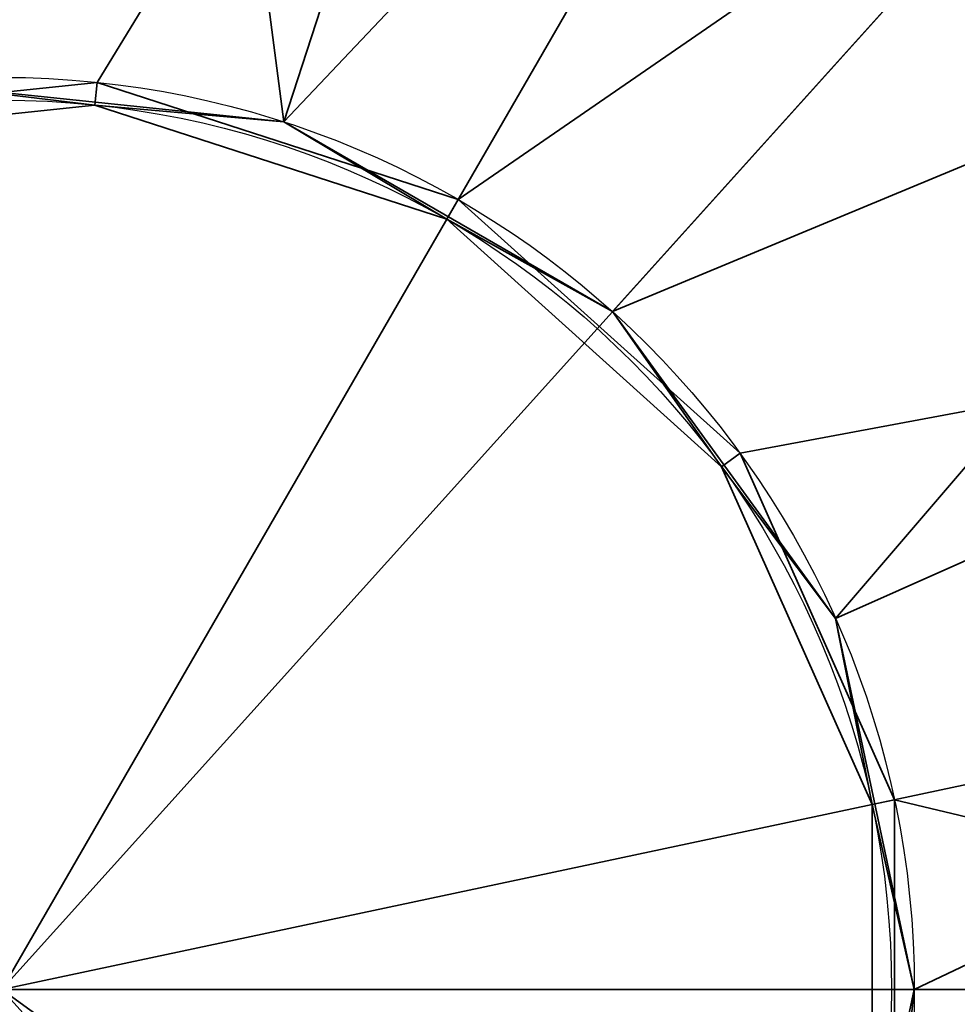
# Model space of a CAD drawing. Header units: millimetres. Extents: x -490 to 6690, y -115 to 152.
# Tile 723 of 1056: x 3435.33 to 3439.44, y -35.88 to -31.56. Entities that reach past the tile are written whole.
import ezdxf

# ---------------------------------------------------------------- set-up
doc = ezdxf.new("R2010")
doc.units = ezdxf.units.MM
doc.layers.add('151', color=253, linetype='Continuous')

# ---------------------------------------------------------------- blocks, each defined once
blk = doc.blocks.new('UG_SURFACE_018')
at = {"layer": '151', "color": 252, "linetype": 'Continuous', "lineweight": 35}
for points in [[(3434.8319, -31.8383, 1536), (3436.486, -32.0121, 1536), (3437.336, -29.3967, 1536), (3434.5443, -29.1034, 1536)], [(3434.5443, -29.1034, 1487.5), (3437.336, -29.3967, 1487.5), (3436.486, -32.0121, 1487.5), (3434.8319, -31.8383, 1487.5)], [(3436.486, -32.0121, 1536), (3437.9265, -32.8438, 1536), (3439.7666, -30.8001, 1536), (3437.336, -29.3967, 1536)], [(3437.336, -29.3967, 1487.5), (3439.7666, -30.8001, 1487.5), (3437.9265, -32.8438, 1487.5), (3436.486, -32.0121, 1487.5)], [(3441.4165, -33.0709, 1536), (3439.7666, -30.8001, 1536), (3437.9265, -32.8438, 1536), (3438.9043, -34.1894, 1536)], [(3438.9043, -34.1894, 1487.5), (3437.9265, -32.8438, 1487.5), (3439.7666, -30.8001, 1487.5), (3441.4165, -33.0709, 1487.5)], [(3434.8319, -31.8383, 1536), (3434.8319, -31.8383, 1487.5), (3436.486, -32.0121, 1487.5), (3436.486, -32.0121, 1536)], [(3436.486, -32.0121, 1536), (3436.486, -32.0121, 1487.5), (3437.9265, -32.8438, 1487.5), (3437.9265, -32.8438, 1536)], [(3437.9265, -32.8438, 1536), (3437.9265, -32.8438, 1487.5), (3438.9043, -34.1894, 1487.5), (3438.9043, -34.1894, 1536)], [(3438.9043, -34.1894, 1536), (3439.25, -35.8164, 1536), (3441.9999, -35.8164, 1536), (3441.4165, -33.0709, 1536)], [(3441.4165, -33.0709, 1487.5), (3441.9999, -35.8164, 1487.5), (3439.25, -35.8164, 1487.5), (3438.9043, -34.1894, 1487.5)], [(3438.9043, -34.1894, 1536), (3438.9043, -34.1894, 1487.5), (3439.25, -35.8164, 1487.5), (3439.25, -35.8164, 1536)], [(3441.4165, -38.5618, 1536), (3441.9999, -35.8164, 1536), (3439.25, -35.8164, 1536), (3438.9043, -37.4433, 1536)], [(3439.25, -35.8164, 1536), (3439.25, -35.8164, 1487.5), (3438.9043, -37.4433, 1487.5), (3438.9043, -37.4433, 1536)], [(3438.9043, -37.4433, 1487.5), (3439.25, -35.8164, 1487.5), (3441.9999, -35.8164, 1487.5), (3441.4165, -38.5618, 1487.5)]]:
    blk.add_3dface(points, dxfattribs=at)
blk = doc.blocks.new('UG_SURFACE_019')
at = {"layer": '151', "color": 252, "linetype": 'Continuous', "lineweight": 35}
for points in [[(3434.8319, -31.8383, 1786), (3436.486, -32.0121, 1786), (3437.336, -29.3967, 1786), (3434.5443, -29.1034, 1786)], [(3434.5443, -29.1034, 1737.5), (3437.336, -29.3967, 1737.5), (3436.486, -32.0121, 1737.5), (3434.8319, -31.8383, 1737.5)], [(3436.486, -32.0121, 1786), (3437.9265, -32.8438, 1786), (3439.7666, -30.8001, 1786), (3437.336, -29.3967, 1786)], [(3437.336, -29.3967, 1737.5), (3439.7666, -30.8001, 1737.5), (3437.9265, -32.8438, 1737.5), (3436.486, -32.0121, 1737.5)], [(3441.4165, -33.0709, 1786), (3439.7666, -30.8001, 1786), (3437.9265, -32.8438, 1786), (3438.9043, -34.1894, 1786)], [(3438.9043, -34.1894, 1737.5), (3437.9265, -32.8438, 1737.5), (3439.7666, -30.8001, 1737.5), (3441.4165, -33.0709, 1737.5)], [(3434.8319, -31.8383, 1786), (3434.8319, -31.8383, 1737.5), (3436.486, -32.0121, 1737.5), (3436.486, -32.0121, 1786)], [(3436.486, -32.0121, 1786), (3436.486, -32.0121, 1737.5), (3437.9265, -32.8438, 1737.5), (3437.9265, -32.8438, 1786)], [(3437.9265, -32.8438, 1786), (3437.9265, -32.8438, 1737.5), (3438.9043, -34.1894, 1737.5), (3438.9043, -34.1894, 1786)], [(3438.9043, -34.1894, 1786), (3439.25, -35.8164, 1786), (3441.9999, -35.8164, 1786), (3441.4165, -33.0709, 1786)], [(3441.4165, -33.0709, 1737.5), (3441.9999, -35.8164, 1737.5), (3439.25, -35.8164, 1737.5), (3438.9043, -34.1894, 1737.5)], [(3438.9043, -34.1894, 1786), (3438.9043, -34.1894, 1737.5), (3439.25, -35.8164, 1737.5), (3439.25, -35.8164, 1786)], [(3441.4165, -38.5618, 1786), (3441.9999, -35.8164, 1786), (3439.25, -35.8164, 1786), (3438.9043, -37.4433, 1786)], [(3439.25, -35.8164, 1786), (3439.25, -35.8164, 1737.5), (3438.9043, -37.4433, 1737.5), (3438.9043, -37.4433, 1786)], [(3438.9043, -37.4433, 1737.5), (3439.25, -35.8164, 1737.5), (3441.9999, -35.8164, 1737.5), (3441.4165, -38.5618, 1737.5)]]:
    blk.add_3dface(points, dxfattribs=at)
blk = doc.blocks.new('UG_SURFACE_020')
at = {"layer": '151', "color": 252, "linetype": 'Continuous', "lineweight": 35}
for points in [[(3432.9634, -28.7786, 1786), (3436.0235, -28.4569, 1786), (3436.486, -32.0121, 1786), (3434.8319, -31.8383, 1786)], [(3432.9634, -28.7786, 1711.5), (3436.0235, -28.4569, 1711.5), (3438.9501, -29.4078, 1711.5), (3435.25, -35.8164, 1711.5)], [(3437.5367, -28.7786, 1737.5), (3434.4764, -28.4569, 1737.5), (3434.0138, -32.0121, 1737.5), (3435.6682, -31.8383, 1737.5)], [(3440.2015, -30.3171, 1812), (3437.5367, -28.7786, 1812), (3434.4764, -28.4569, 1812), (3435.25, -35.8164, 1812)], [(3436.486, -32.0121, 1786), (3436.0235, -28.4569, 1786), (3438.9501, -29.4078, 1786)], [(3440.2015, -30.3171, 1737.5), (3437.5367, -28.7786, 1737.5), (3435.6682, -31.8383, 1737.5), (3437.2499, -32.3523, 1737.5)], [(3438.9501, -29.4078, 1711.5), (3441.2367, -31.4668, 1711.5), (3442.4882, -34.2778, 1711.5), (3435.25, -35.8164, 1711.5)], [(3438.9501, -29.4078, 1786), (3441.2367, -31.4668, 1786), (3437.9265, -32.8438, 1786), (3436.486, -32.0121, 1786)], [(3442.6501, -35.8164, 1812), (3442.0102, -32.8065, 1812), (3440.2015, -30.3171, 1812), (3435.25, -35.8164, 1812)], [(3437.2499, -32.3523, 1737.5), (3438.4861, -33.4652, 1737.5), (3442.0102, -32.8065, 1737.5), (3440.2015, -30.3171, 1737.5)], [(3438.9043, -34.1894, 1786), (3437.9265, -32.8438, 1786), (3441.2367, -31.4668, 1786)], [(3439.25, -35.8164, 1786), (3438.9043, -34.1894, 1786), (3441.2367, -31.4668, 1786), (3442.4882, -34.2778, 1786)], [(3435.6682, -31.8383, 1715.5), (3434.0138, -32.0121, 1715.5), (3434.0448, -32.1073, 1715.5), (3435.6577, -31.9377, 1715.5)], [(3434.0138, -32.0121, 1737.5), (3434.0138, -32.0121, 1715.5), (3435.6682, -31.8383, 1715.5), (3435.6682, -31.8383, 1737.5)], [(3435.6577, -31.9377, 1808), (3434.0448, -32.1073, 1808), (3434.8319, -31.8383, 1808)], [(3436.486, -32.0121, 1786), (3436.486, -32.0121, 1808), (3434.8319, -31.8383, 1808), (3434.8319, -31.8383, 1786)], [(3434.8319, -31.8383, 1808), (3436.486, -32.0121, 1808), (3435.6577, -31.9377, 1808)], [(3437.2499, -32.3523, 1715.5), (3435.6682, -31.8383, 1715.5), (3435.6577, -31.9377, 1715.5), (3437.2001, -32.4389, 1715.5)], [(3435.6682, -31.8383, 1737.5), (3435.6682, -31.8383, 1715.5), (3437.2499, -32.3523, 1715.5), (3437.2499, -32.3523, 1737.5)], [(3435.6577, -31.9377, 1808), (3435.6577, -31.9377, 1715.5), (3434.0448, -32.1073, 1715.5), (3434.0448, -32.1073, 1808)], [(3437.2001, -32.4389, 1808), (3435.6577, -31.9377, 1808), (3436.486, -32.0121, 1808)], [(3437.2001, -32.4389, 1808), (3437.2001, -32.4389, 1715.5), (3435.6577, -31.9377, 1715.5), (3435.6577, -31.9377, 1808)], [(3437.9265, -32.8438, 1786), (3437.9265, -32.8438, 1808), (3436.486, -32.0121, 1808), (3436.486, -32.0121, 1786)], [(3436.486, -32.0121, 1808), (3437.9265, -32.8438, 1808), (3437.2001, -32.4389, 1808)], [(3437.2001, -32.4389, 1715.5), (3438.4053, -33.524, 1715.5), (3438.4861, -33.4652, 1715.5), (3437.2499, -32.3523, 1715.5)], [(3437.2499, -32.3523, 1737.5), (3437.2499, -32.3523, 1715.5), (3438.4861, -33.4652, 1715.5), (3438.4861, -33.4652, 1737.5)], [(3437.9265, -32.8438, 1808), (3438.4053, -33.524, 1808), (3437.2001, -32.4389, 1808)], [(3438.4053, -33.524, 1808), (3438.4053, -33.524, 1715.5), (3437.2001, -32.4389, 1715.5), (3437.2001, -32.4389, 1808)], [(3438.4861, -33.4652, 1737.5), (3439.1625, -34.9847, 1737.5), (3442.6501, -35.8164, 1737.5), (3442.0102, -32.8065, 1737.5)], [(3438.9043, -34.1894, 1786), (3438.9043, -34.1894, 1808), (3437.9265, -32.8438, 1808), (3437.9265, -32.8438, 1786)], [(3438.4053, -33.524, 1808), (3437.9265, -32.8438, 1808), (3438.9043, -34.1894, 1808)], [(3438.4053, -33.524, 1715.5), (3439.0647, -35.0055, 1715.5), (3439.1625, -34.9847, 1715.5), (3438.4861, -33.4652, 1715.5)], [(3438.4861, -33.4652, 1737.5), (3438.4861, -33.4652, 1715.5), (3439.1625, -34.9847, 1715.5), (3439.1625, -34.9847, 1737.5)], [(3439.0647, -35.0055, 1808), (3438.4053, -33.524, 1808), (3438.9043, -34.1894, 1808)], [(3439.0647, -35.0055, 1808), (3439.0647, -35.0055, 1715.5), (3438.4053, -33.524, 1715.5), (3438.4053, -33.524, 1808)], [(3439.25, -35.8164, 1786), (3439.25, -35.8164, 1808), (3438.9043, -34.1894, 1808), (3438.9043, -34.1894, 1786)], [(3438.9043, -34.1894, 1808), (3439.25, -35.8164, 1808), (3439.0647, -35.0055, 1808)], [(3442.4882, -34.2778, 1711.5), (3442.4882, -37.3549, 1711.5), (3441.2367, -40.166, 1711.5), (3435.25, -35.8164, 1711.5)], [(3439.1625, -36.648, 1786), (3439.25, -35.8164, 1786), (3442.4882, -34.2778, 1786), (3442.4882, -37.3549, 1786)], [(3439.1625, -36.648, 1715.5), (3439.1625, -34.9847, 1715.5), (3439.0647, -35.0055, 1715.5), (3439.0647, -36.6272, 1715.5)], [(3439.25, -35.8164, 1808), (3439.1625, -36.648, 1808), (3439.0647, -36.6272, 1808), (3439.0647, -35.0055, 1808)], [(3439.0647, -36.6272, 1808), (3439.0647, -36.6272, 1715.5), (3439.0647, -35.0055, 1715.5), (3439.0647, -35.0055, 1808)], [(3439.1625, -34.9847, 1737.5), (3439.1625, -34.9847, 1715.5), (3439.1625, -36.648, 1715.5), (3439.1625, -36.648, 1737.5)], [(3442.6501, -35.8164, 1737.5), (3439.1625, -34.9847, 1737.5), (3439.1625, -36.648, 1737.5)], [(3436.0235, -43.1758, 1711.5), (3432.9634, -42.8542, 1711.5), (3430.2983, -41.3156, 1711.5), (3435.25, -35.8164, 1711.5)], [(3434.4764, -43.1758, 1812), (3437.5367, -42.8542, 1812), (3440.2015, -41.3156, 1812), (3435.25, -35.8164, 1812)], [(3440.2015, -41.3156, 1812), (3442.0102, -38.8262, 1812), (3442.6501, -35.8164, 1812), (3435.25, -35.8164, 1812)], [(3441.2367, -40.166, 1711.5), (3438.9501, -42.225, 1711.5), (3436.0235, -43.1758, 1711.5), (3435.25, -35.8164, 1711.5)], [(3439.1625, -36.648, 1737.5), (3438.4861, -38.1675, 1737.5), (3442.0102, -38.8262, 1737.5), (3442.6501, -35.8164, 1737.5)], [(3439.1625, -36.648, 1808), (3439.25, -35.8164, 1808), (3439.25, -35.8164, 1786), (3439.1625, -36.648, 1786)]]:
    blk.add_3dface(points, dxfattribs=at)
blk = doc.blocks.new('UG_SURFACE_021')
at = {"layer": '151', "color": 252, "linetype": 'Continuous', "lineweight": 35}
for points in [[(3434.8319, -31.8383, 351), (3436.486, -32.0121, 351), (3437.336, -29.3967, 351), (3434.5443, -29.1034, 351)], [(3434.5443, -29.1034, 302.5), (3437.336, -29.3967, 302.5), (3436.486, -32.0121, 302.5), (3434.8319, -31.8383, 302.5)], [(3436.486, -32.0121, 351), (3437.9265, -32.8438, 351), (3439.7666, -30.8001, 351), (3437.336, -29.3967, 351)], [(3437.336, -29.3967, 302.5), (3439.7666, -30.8001, 302.5), (3437.9265, -32.8438, 302.5), (3436.486, -32.0121, 302.5)], [(3441.4165, -33.0709, 351), (3439.7666, -30.8001, 351), (3437.9265, -32.8438, 351), (3438.9043, -34.1894, 351)], [(3438.9043, -34.1894, 302.5), (3437.9265, -32.8438, 302.5), (3439.7666, -30.8001, 302.5), (3441.4165, -33.0709, 302.5)], [(3434.8319, -31.8383, 351), (3434.8319, -31.8383, 302.5), (3436.486, -32.0121, 302.5), (3436.486, -32.0121, 351)], [(3436.486, -32.0121, 351), (3436.486, -32.0121, 302.5), (3437.9265, -32.8438, 302.5), (3437.9265, -32.8438, 351)], [(3437.9265, -32.8438, 351), (3437.9265, -32.8438, 302.5), (3438.9043, -34.1894, 302.5), (3438.9043, -34.1894, 351)], [(3438.9043, -34.1894, 351), (3439.25, -35.8164, 351), (3441.9999, -35.8164, 351), (3441.4165, -33.0709, 351)], [(3441.4165, -33.0709, 302.5), (3441.9999, -35.8164, 302.5), (3439.25, -35.8164, 302.5), (3438.9043, -34.1894, 302.5)], [(3438.9043, -34.1894, 351), (3438.9043, -34.1894, 302.5), (3439.25, -35.8164, 302.5), (3439.25, -35.8164, 351)], [(3441.4165, -38.5618, 351), (3441.9999, -35.8164, 351), (3439.25, -35.8164, 351), (3438.9043, -37.4433, 351)], [(3439.25, -35.8164, 351), (3439.25, -35.8164, 302.5), (3438.9043, -37.4433, 302.5), (3438.9043, -37.4433, 351)], [(3438.9043, -37.4433, 302.5), (3439.25, -35.8164, 302.5), (3441.9999, -35.8164, 302.5), (3441.4165, -38.5618, 302.5)]]:
    blk.add_3dface(points, dxfattribs=at)
blk = doc.blocks.new('UG_SURFACE_022')
at = {"layer": '151', "color": 252, "linetype": 'Continuous', "lineweight": 35}
for points in [[(3432.9634, -28.7786, 1536), (3436.0235, -28.4569, 1536), (3436.486, -32.0121, 1536), (3434.8319, -31.8383, 1536)], [(3432.9634, -28.7786, 1461.5), (3436.0235, -28.4569, 1461.5), (3438.9501, -29.4078, 1461.5), (3435.25, -35.8164, 1461.5)], [(3437.5367, -28.7786, 1487.5), (3434.4764, -28.4569, 1487.5), (3434.0138, -32.0121, 1487.5), (3435.6682, -31.8383, 1487.5)], [(3440.2015, -30.3171, 1562), (3437.5367, -28.7786, 1562), (3434.4764, -28.4569, 1562), (3435.25, -35.8164, 1562)], [(3436.486, -32.0121, 1536), (3436.0235, -28.4569, 1536), (3438.9501, -29.4078, 1536)], [(3440.2015, -30.3171, 1487.5), (3437.5367, -28.7786, 1487.5), (3435.6682, -31.8383, 1487.5), (3437.2499, -32.3523, 1487.5)], [(3438.9501, -29.4078, 1461.5), (3441.2367, -31.4668, 1461.5), (3442.4882, -34.2778, 1461.5), (3435.25, -35.8164, 1461.5)], [(3438.9501, -29.4078, 1536), (3441.2367, -31.4668, 1536), (3437.9265, -32.8438, 1536), (3436.486, -32.0121, 1536)], [(3442.6501, -35.8164, 1562), (3442.0102, -32.8065, 1562), (3440.2015, -30.3171, 1562), (3435.25, -35.8164, 1562)], [(3437.2499, -32.3523, 1487.5), (3438.4861, -33.4652, 1487.5), (3442.0102, -32.8065, 1487.5), (3440.2015, -30.3171, 1487.5)], [(3438.9043, -34.1894, 1536), (3437.9265, -32.8438, 1536), (3441.2367, -31.4668, 1536)], [(3439.25, -35.8164, 1536), (3438.9043, -34.1894, 1536), (3441.2367, -31.4668, 1536), (3442.4882, -34.2778, 1536)], [(3435.6682, -31.8383, 1465.5), (3434.0138, -32.0121, 1465.5), (3434.0448, -32.1073, 1465.5), (3435.6577, -31.9377, 1465.5)], [(3434.0138, -32.0121, 1487.5), (3434.0138, -32.0121, 1465.5), (3435.6682, -31.8383, 1465.5), (3435.6682, -31.8383, 1487.5)], [(3435.6577, -31.9377, 1558), (3434.0448, -32.1073, 1558), (3434.8319, -31.8383, 1558)], [(3436.486, -32.0121, 1536), (3436.486, -32.0121, 1558), (3434.8319, -31.8383, 1558), (3434.8319, -31.8383, 1536)], [(3434.8319, -31.8383, 1558), (3436.486, -32.0121, 1558), (3435.6577, -31.9377, 1558)], [(3437.2499, -32.3523, 1465.5), (3435.6682, -31.8383, 1465.5), (3435.6577, -31.9377, 1465.5), (3437.2001, -32.4389, 1465.5)], [(3435.6682, -31.8383, 1487.5), (3435.6682, -31.8383, 1465.5), (3437.2499, -32.3523, 1465.5), (3437.2499, -32.3523, 1487.5)], [(3435.6577, -31.9377, 1558), (3435.6577, -31.9377, 1465.5), (3434.0448, -32.1073, 1465.5), (3434.0448, -32.1073, 1558)], [(3437.2001, -32.4389, 1558), (3435.6577, -31.9377, 1558), (3436.486, -32.0121, 1558)], [(3437.2001, -32.4389, 1558), (3437.2001, -32.4389, 1465.5), (3435.6577, -31.9377, 1465.5), (3435.6577, -31.9377, 1558)], [(3437.9265, -32.8438, 1536), (3437.9265, -32.8438, 1558), (3436.486, -32.0121, 1558), (3436.486, -32.0121, 1536)], [(3436.486, -32.0121, 1558), (3437.9265, -32.8438, 1558), (3437.2001, -32.4389, 1558)], [(3437.2001, -32.4389, 1465.5), (3438.4053, -33.524, 1465.5), (3438.4861, -33.4652, 1465.5), (3437.2499, -32.3523, 1465.5)], [(3437.2499, -32.3523, 1487.5), (3437.2499, -32.3523, 1465.5), (3438.4861, -33.4652, 1465.5), (3438.4861, -33.4652, 1487.5)], [(3437.9265, -32.8438, 1558), (3438.4053, -33.524, 1558), (3437.2001, -32.4389, 1558)], [(3438.4053, -33.524, 1558), (3438.4053, -33.524, 1465.5), (3437.2001, -32.4389, 1465.5), (3437.2001, -32.4389, 1558)], [(3438.4861, -33.4652, 1487.5), (3439.1625, -34.9847, 1487.5), (3442.6501, -35.8164, 1487.5), (3442.0102, -32.8065, 1487.5)], [(3438.9043, -34.1894, 1536), (3438.9043, -34.1894, 1558), (3437.9265, -32.8438, 1558), (3437.9265, -32.8438, 1536)], [(3438.4053, -33.524, 1558), (3437.9265, -32.8438, 1558), (3438.9043, -34.1894, 1558)], [(3438.4053, -33.524, 1465.5), (3439.0647, -35.0055, 1465.5), (3439.1625, -34.9847, 1465.5), (3438.4861, -33.4652, 1465.5)], [(3438.4861, -33.4652, 1487.5), (3438.4861, -33.4652, 1465.5), (3439.1625, -34.9847, 1465.5), (3439.1625, -34.9847, 1487.5)], [(3439.0647, -35.0055, 1558), (3438.4053, -33.524, 1558), (3438.9043, -34.1894, 1558)], [(3439.0647, -35.0055, 1558), (3439.0647, -35.0055, 1465.5), (3438.4053, -33.524, 1465.5), (3438.4053, -33.524, 1558)], [(3439.25, -35.8164, 1536), (3439.25, -35.8164, 1558), (3438.9043, -34.1894, 1558), (3438.9043, -34.1894, 1536)], [(3438.9043, -34.1894, 1558), (3439.25, -35.8164, 1558), (3439.0647, -35.0055, 1558)], [(3442.4882, -34.2778, 1461.5), (3442.4882, -37.3549, 1461.5), (3441.2367, -40.166, 1461.5), (3435.25, -35.8164, 1461.5)], [(3439.1625, -36.648, 1536), (3439.25, -35.8164, 1536), (3442.4882, -34.2778, 1536), (3442.4882, -37.3549, 1536)], [(3439.1625, -36.648, 1465.5), (3439.1625, -34.9847, 1465.5), (3439.0647, -35.0055, 1465.5), (3439.0647, -36.6272, 1465.5)], [(3439.25, -35.8164, 1558), (3439.1625, -36.648, 1558), (3439.0647, -36.6272, 1558), (3439.0647, -35.0055, 1558)], [(3439.0647, -36.6272, 1558), (3439.0647, -36.6272, 1465.5), (3439.0647, -35.0055, 1465.5), (3439.0647, -35.0055, 1558)], [(3439.1625, -34.9847, 1487.5), (3439.1625, -34.9847, 1465.5), (3439.1625, -36.648, 1465.5), (3439.1625, -36.648, 1487.5)], [(3442.6501, -35.8164, 1487.5), (3439.1625, -34.9847, 1487.5), (3439.1625, -36.648, 1487.5)], [(3436.0235, -43.1758, 1461.5), (3432.9634, -42.8542, 1461.5), (3430.2983, -41.3156, 1461.5), (3435.25, -35.8164, 1461.5)], [(3434.4764, -43.1758, 1562), (3437.5367, -42.8542, 1562), (3440.2015, -41.3156, 1562), (3435.25, -35.8164, 1562)], [(3440.2015, -41.3156, 1562), (3442.0102, -38.8262, 1562), (3442.6501, -35.8164, 1562), (3435.25, -35.8164, 1562)], [(3441.2367, -40.166, 1461.5), (3438.9501, -42.225, 1461.5), (3436.0235, -43.1758, 1461.5), (3435.25, -35.8164, 1461.5)], [(3439.1625, -36.648, 1487.5), (3438.4861, -38.1675, 1487.5), (3442.0102, -38.8262, 1487.5), (3442.6501, -35.8164, 1487.5)], [(3439.1625, -36.648, 1558), (3439.25, -35.8164, 1558), (3439.25, -35.8164, 1536), (3439.1625, -36.648, 1536)]]:
    blk.add_3dface(points, dxfattribs=at)
blk = doc.blocks.new('UG_SURFACE_023')
at = {"layer": '151', "color": 252, "linetype": 'Continuous', "lineweight": 35}
for points in [[(3432.9634, -28.7786, 351), (3436.0235, -28.4569, 351), (3436.486, -32.0121, 351), (3434.8319, -31.8383, 351)], [(3432.9634, -28.7786, 276.5), (3436.0235, -28.4569, 276.5), (3438.9501, -29.4078, 276.5), (3435.25, -35.8164, 276.5)], [(3437.5367, -28.7786, 302.5), (3434.4764, -28.4569, 302.5), (3434.0138, -32.0121, 302.5), (3435.6682, -31.8383, 302.5)], [(3440.2015, -30.3171, 377), (3437.5367, -28.7786, 377), (3434.4764, -28.4569, 377), (3435.25, -35.8164, 377)], [(3436.486, -32.0121, 351), (3436.0235, -28.4569, 351), (3438.9501, -29.4078, 351)], [(3440.2015, -30.3171, 302.5), (3437.5367, -28.7786, 302.5), (3435.6682, -31.8383, 302.5), (3437.2499, -32.3523, 302.5)], [(3438.9501, -29.4078, 276.5), (3441.2367, -31.4668, 276.5), (3442.4882, -34.2778, 276.5), (3435.25, -35.8164, 276.5)], [(3438.9501, -29.4078, 351), (3441.2367, -31.4668, 351), (3437.9265, -32.8438, 351), (3436.486, -32.0121, 351)], [(3442.6501, -35.8164, 377), (3442.0102, -32.8065, 377), (3440.2015, -30.3171, 377), (3435.25, -35.8164, 377)], [(3437.2499, -32.3523, 302.5), (3438.4861, -33.4652, 302.5), (3442.0102, -32.8065, 302.5), (3440.2015, -30.3171, 302.5)], [(3438.9043, -34.1894, 351), (3437.9265, -32.8438, 351), (3441.2367, -31.4668, 351)], [(3439.25, -35.8164, 351), (3438.9043, -34.1894, 351), (3441.2367, -31.4668, 351), (3442.4882, -34.2778, 351)], [(3435.6682, -31.8383, 280.5), (3434.0138, -32.0121, 280.5), (3434.0448, -32.1073, 280.5), (3435.6577, -31.9377, 280.5)], [(3434.0138, -32.0121, 302.5), (3434.0138, -32.0121, 280.5), (3435.6682, -31.8383, 280.5), (3435.6682, -31.8383, 302.5)], [(3435.6577, -31.9377, 373), (3434.0448, -32.1073, 373), (3434.8319, -31.8383, 373)], [(3436.486, -32.0121, 351), (3436.486, -32.0121, 373), (3434.8319, -31.8383, 373), (3434.8319, -31.8383, 351)], [(3434.8319, -31.8383, 373), (3436.486, -32.0121, 373), (3435.6577, -31.9377, 373)], [(3437.2499, -32.3523, 280.5), (3435.6682, -31.8383, 280.5), (3435.6577, -31.9377, 280.5), (3437.2001, -32.4389, 280.5)], [(3435.6682, -31.8383, 302.5), (3435.6682, -31.8383, 280.5), (3437.2499, -32.3523, 280.5), (3437.2499, -32.3523, 302.5)], [(3435.6577, -31.9377, 373), (3435.6577, -31.9377, 280.5), (3434.0448, -32.1073, 280.5), (3434.0448, -32.1073, 373)], [(3437.2001, -32.4389, 373), (3435.6577, -31.9377, 373), (3436.486, -32.0121, 373)], [(3437.2001, -32.4389, 373), (3437.2001, -32.4389, 280.5), (3435.6577, -31.9377, 280.5), (3435.6577, -31.9377, 373)], [(3437.9265, -32.8438, 351), (3437.9265, -32.8438, 373), (3436.486, -32.0121, 373), (3436.486, -32.0121, 351)], [(3436.486, -32.0121, 373), (3437.9265, -32.8438, 373), (3437.2001, -32.4389, 373)], [(3437.2001, -32.4389, 280.5), (3438.4053, -33.524, 280.5), (3438.4861, -33.4652, 280.5), (3437.2499, -32.3523, 280.5)], [(3437.2499, -32.3523, 302.5), (3437.2499, -32.3523, 280.5), (3438.4861, -33.4652, 280.5), (3438.4861, -33.4652, 302.5)], [(3437.9265, -32.8438, 373), (3438.4053, -33.524, 373), (3437.2001, -32.4389, 373)], [(3438.4053, -33.524, 373), (3438.4053, -33.524, 280.5), (3437.2001, -32.4389, 280.5), (3437.2001, -32.4389, 373)], [(3438.4861, -33.4652, 302.5), (3439.1625, -34.9847, 302.5), (3442.6501, -35.8164, 302.5), (3442.0102, -32.8065, 302.5)], [(3438.9043, -34.1894, 351), (3438.9043, -34.1894, 373), (3437.9265, -32.8438, 373), (3437.9265, -32.8438, 351)], [(3438.4053, -33.524, 373), (3437.9265, -32.8438, 373), (3438.9043, -34.1894, 373)], [(3438.4053, -33.524, 280.5), (3439.0647, -35.0055, 280.5), (3439.1625, -34.9847, 280.5), (3438.4861, -33.4652, 280.5)], [(3438.4861, -33.4652, 302.5), (3438.4861, -33.4652, 280.5), (3439.1625, -34.9847, 280.5), (3439.1625, -34.9847, 302.5)], [(3439.0647, -35.0055, 373), (3438.4053, -33.524, 373), (3438.9043, -34.1894, 373)], [(3439.0647, -35.0055, 373), (3439.0647, -35.0055, 280.5), (3438.4053, -33.524, 280.5), (3438.4053, -33.524, 373)], [(3439.25, -35.8164, 351), (3439.25, -35.8164, 373), (3438.9043, -34.1894, 373), (3438.9043, -34.1894, 351)], [(3438.9043, -34.1894, 373), (3439.25, -35.8164, 373), (3439.0647, -35.0055, 373)], [(3442.4882, -34.2778, 276.5), (3442.4882, -37.3549, 276.5), (3441.2367, -40.166, 276.5), (3435.25, -35.8164, 276.5)], [(3439.1625, -36.648, 351), (3439.25, -35.8164, 351), (3442.4882, -34.2778, 351), (3442.4882, -37.3549, 351)], [(3439.1625, -36.648, 280.5), (3439.1625, -34.9847, 280.5), (3439.0647, -35.0055, 280.5), (3439.0647, -36.6272, 280.5)], [(3439.25, -35.8164, 373), (3439.1625, -36.648, 373), (3439.0647, -36.6272, 373), (3439.0647, -35.0055, 373)], [(3439.0647, -36.6272, 373), (3439.0647, -36.6272, 280.5), (3439.0647, -35.0055, 280.5), (3439.0647, -35.0055, 373)], [(3439.1625, -34.9847, 302.5), (3439.1625, -34.9847, 280.5), (3439.1625, -36.648, 280.5), (3439.1625, -36.648, 302.5)], [(3442.6501, -35.8164, 302.5), (3439.1625, -34.9847, 302.5), (3439.1625, -36.648, 302.5)], [(3436.0235, -43.1758, 276.5), (3432.9634, -42.8542, 276.5), (3430.2983, -41.3156, 276.5), (3435.25, -35.8164, 276.5)], [(3434.4764, -43.1758, 377), (3437.5367, -42.8542, 377), (3440.2015, -41.3156, 377), (3435.25, -35.8164, 377)], [(3440.2015, -41.3156, 377), (3442.0102, -38.8262, 377), (3442.6501, -35.8164, 377), (3435.25, -35.8164, 377)], [(3441.2367, -40.166, 276.5), (3438.9501, -42.225, 276.5), (3436.0235, -43.1758, 276.5), (3435.25, -35.8164, 276.5)], [(3439.1625, -36.648, 302.5), (3438.4861, -38.1675, 302.5), (3442.0102, -38.8262, 302.5), (3442.6501, -35.8164, 302.5)], [(3439.1625, -36.648, 373), (3439.25, -35.8164, 373), (3439.25, -35.8164, 351), (3439.1625, -36.648, 351)]]:
    blk.add_3dface(points, dxfattribs=at)

msp = doc.modelspace()

# ---------------------------------------------------------------- linework, layer by layer
at = {"layer": '151', "linetype": 'Continuous', "lineweight": -3, "extrusion": (0, 0, -1)}
for centre, radius in [((-3435.25, -35.8164, -1488), 7.5), ((-3435.25, -35.8164, -1535.5), 7.5), ((-3435.25, -35.8164, -1785.5), 7.5), ((-3435.25, -35.8164, -1738), 7.5), ((-3435.25, -35.8164, -1807.9), 7.5), ((-3435.25, -35.8164, -1715.4), 7.5), ((-3435.25, -35.8164, -1737.4), 7.5), ((-3435.25, -35.8164, -1811.9), 7.5), ((-3435.25, -35.8164, -303), 7.5), ((-3435.25, -35.8164, -350.5), 7.5), ((-3435.25, -35.8164, -1557.9), 7.5), ((-3435.25, -35.8164, -1465.4), 7.5), ((-3435.25, -35.8164, -1487.4), 7.5), ((-3435.25, -35.8164, -1561.9), 7.5), ((-3435.25, -35.8164, -372.9), 7.5), ((-3435.25, -35.8164, -280.4), 7.5), ((-3435.25, -35.8164, -376.9), 7.5), ((-3435.25, -35.8164, -302.4), 7.5), ((-3435.25, -35.8164, -1715.4), 7.5), ((-3435.25, -35.8164, -1786), 7.4), ((-3435.25, -35.8164, -1715.5), 7.4), ((-3435.25, -35.8164, -1711.5), 7.4), ((-3435.25, -35.8164, -1536), 7.4), ((-3435.25, -35.8164, -1465.5), 7.4), ((-3435.25, -35.8164, -1461.5), 7.4), ((-3435.25, -35.8164, -280.5), 7.4), ((-3435.25, -35.8164, -276.5), 7.4), ((-3435.25, -35.8164, -351), 7.4), ((-3435.25, -35.8164, -1715.5), 7.4), ((-3435.25, -35.8164, -1488), 6.75), ((-3435.25, -35.8164, -1487.5), 6.75), ((-3435.25, -35.8164, -1737.5), 6.75), ((-3435.25, -35.8164, -1738), 6.75), ((-3435.25, -35.8164, -302.5), 6.75), ((-3435.25, -35.8164, -303), 6.75)]:
    msp.add_circle(centre, radius, dxfattribs=at)
at = {"layer": '151', "linetype": 'Continuous', "lineweight": -3}
for centre, radius in [((3435.25, -35.8164, 1711.6), 7.5), ((3435.25, -35.8164, 1715.6), 7.5), ((3435.25, -35.8164, 1786.1), 7.5), ((3435.25, -35.8164, 1808.1), 7.5), ((3435.25, -35.8164, 1536.1), 7.5), ((3435.25, -35.8164, 1461.6), 7.5), ((3435.25, -35.8164, 1465.6), 7.5), ((3435.25, -35.8164, 1558.1), 7.5), ((3435.25, -35.8164, 351.1), 7.5), ((3435.25, -35.8164, 373.1), 7.5), ((3435.25, -35.8164, 276.6), 7.5), ((3435.25, -35.8164, 280.6), 7.5), ((3435.25, -35.8164, 1715.6), 7.5), ((3435.25, -35.8164, 1812), 7.4), ((3435.25, -35.8164, 1737.5), 7.4), ((3435.25, -35.8164, 1808), 7.4), ((3435.25, -35.8164, 1562), 7.4), ((3435.25, -35.8164, 1487.5), 7.4), ((3435.25, -35.8164, 1558), 7.4), ((3435.25, -35.8164, 377), 7.4), ((3435.25, -35.8164, 302.5), 7.4), ((3435.25, -35.8164, 373), 7.4), ((3435.25, -35.8164, 1808), 7.4), ((3435.25, -35.8164, 1536), 6.75), ((3435.25, -35.8164, 1535.5), 6.75), ((3435.25, -35.8164, 1785.5), 6.75), ((3435.25, -35.8164, 1786), 6.75), ((3435.25, -35.8164, 350.5), 6.75), ((3435.25, -35.8164, 351), 6.75), ((3435.25, -35.8164, 1536), 4), ((3435.25, -35.8164, 1487.5), 4), ((3435.25, -35.8164, 1786), 4), ((3435.25, -35.8164, 1737.5), 4), ((3435.25, -35.8164, 1808), 4), ((3435.25, -35.8164, 1737.5), 4), ((3435.25, -35.8164, 1786), 4), ((3435.25, -35.8164, 1715.5), 4), ((3435.25, -35.8164, 351), 4), ((3435.25, -35.8164, 302.5), 4), ((3435.25, -35.8164, 1465.5), 4), ((3435.25, -35.8164, 1558), 4), ((3435.25, -35.8164, 1487.5), 4), ((3435.25, -35.8164, 1536), 4), ((3435.25, -35.8164, 373), 4), ((3435.25, -35.8164, 302.5), 4), ((3435.25, -35.8164, 351), 4), ((3435.25, -35.8164, 280.5), 4), ((3435.25, -35.8164, 1715.5), 3.9), ((3435.25, -35.8164, 1808), 3.9), ((3435.25, -35.8164, 1465.5), 3.9), ((3435.25, -35.8164, 1558), 3.9), ((3435.25, -35.8164, 280.5), 3.9), ((3435.25, -35.8164, 373), 3.9)]:
    msp.add_circle(centre, radius, dxfattribs=at)

# ---------------------------------------------------------------- block references
for name in ['UG_SURFACE_018', 'UG_SURFACE_019', 'UG_SURFACE_021', 'UG_SURFACE_020', 'UG_SURFACE_022', 'UG_SURFACE_023']:
    msp.add_blockref(name, (0, 0), dxfattribs=at)

doc.saveas('drawing.dxf')
